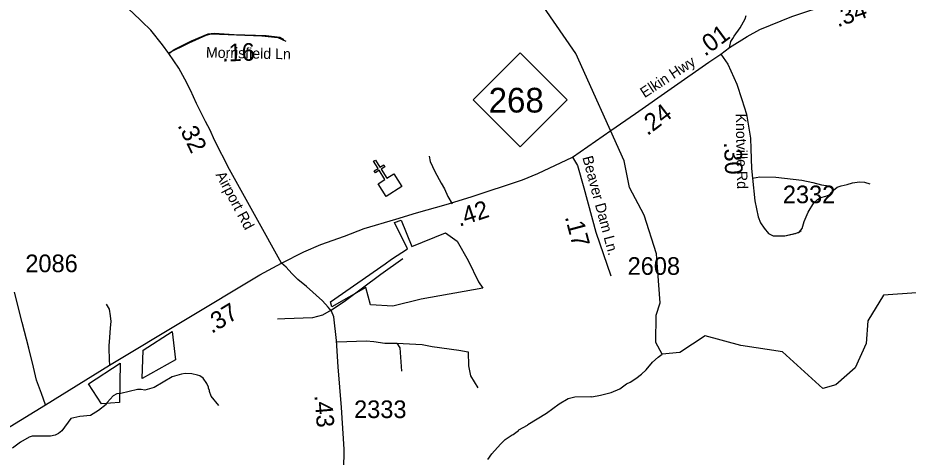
# Model space of a CAD drawing. Extents: x 1248089 to 1457196, y 820910 to 988753.
# Drawn here: x 1380303 to 1386616, y 896899 to 900013 of the extents above; entities that cross this region are included whole.
import ezdxf

# ---------------------------------------------------------------- set-up
doc = ezdxf.new("R2010")
doc.units = 0
for name, color, linetype in [('Exist Boundary Political City Limit New', 7, 'Continuous'), ('Exist Cultural Church CELL', 7, 'Continuous'), ('Exist Hydrographic Misc Water Feature', 7, 'Continuous'), ('Exist Road Non-System Type 51', 7, 'Continuous'), ('Exist Road Primary NC Attributed', 7, 'Continuous'), ('Exist Road Primary NC Label', 7, 'Continuous'), ('Exist Road Primary NC Shield CELL', 7, 'Continuous'), ('Exist Road Primary NC Shield Number Label', 7, 'Continuous'), ('Exist Road Secondary Type 51 Attributed', 7, 'Continuous'), ('Exist Road Secondary Type 51 Label', 7, 'Continuous'), ('Map Preparation Boundary City Limit Buffer Line', 7, 'Continuous'), ('Prop CMT Slope Fill', 7, 'Continuous'), ('Prop GRAU CAT1 Cell', 7, 'Continuous'), ('Prop Lane Lines', 7, 'Continuous')]:
    doc.layers.add(name, color=color, linetype=linetype)

msp = doc.modelspace()

# ---------------------------------------------------------------- linework, layer by layer
at = {"layer": 'Exist Boundary Political City Limit New'}
for points in [[(1383020.8, 898577.7), (1383096.5, 898392.7), (1383336.4, 898489.1), (1383418.5, 898429.8), (1383496.1, 898292.7), (1383569.1, 898142), (1383601.1, 898096.3), (1383163, 898018.7), (1382962.2, 897968.5), (1382802.4, 897977.6), (1382770.5, 898100.9), (1382528.6, 897963.9), (1382519.5, 898000.4)], [(1382519.5, 898000.4), (1382907.4, 898269.9), (1382953, 898301.9), (1383064.9, 898374.7), (1382974.8, 898562.3), (1383020.8, 898577.7)], [(1381192.5, 897656.7), (1381397.9, 897789.2), (1381420.7, 897588.2), (1381183.4, 897455.8), (1381192.5, 897656.7)], [(1380804.6, 897419.2), (1381028.2, 897565.4), (1381023.7, 897286.8), (1380895.9, 897277.6), (1380804.6, 897419.2)]]:
    msp.add_lwpolyline(points, dxfattribs=at)
at = {"layer": 'Exist Cultural Church CELL'}
msp.add_lwpolyline([(1382857.4, 898837.2), (1382905.6, 898867.5), (1382865.2, 898932), (1382838, 898915.1), (1382829.6, 898928.6), (1382856.7, 898945.6), (1382824.8, 898996.6), (1382838.4, 899005.1), (1382870.3, 898954.1), (1382897.4, 898971.1), (1382905.9, 898957.5), (1382878.8, 898940.5), (1382919.1, 898876), (1382968.1, 898906.5), (1383024.5, 898816.2), (1382913.8, 898746.9)], close=True, dxfattribs=at)
at = {"layer": 'Exist Hydrographic Misc Water Feature'}
for points in [[(1384833.1, 898306.9), (1384830.6, 898339.1), (1384744.6, 898613.4), (1384639.6, 898809.1), (1384602.6, 899000.3), (1384259.6, 899759), (1384032.6, 900088.5), (1383918.6, 900199.3), (1383777.6, 900251.3), (1383503.6, 900299.5), (1383232.6, 900521.6), (1383091.6, 900941.3), (1383010.6, 901051.3), (1382911.5, 901096), (1382584.6, 901020.5), (1382426.6, 901040.1), (1382344.6, 901091), (1382067.5, 901438), (1381868.5, 901501), (1381640.5, 901722.4), (1380573.5, 902137.8), (1380466.5, 902238.4), (1380275.5, 902685.4)], [(1387715.7, 897552.2), (1387674.7, 897563), (1387585.7, 897705.9), (1387462.7, 897823.3), (1386983.7, 898052.9), (1386876.6, 898078), (1386441.7, 898047.4), (1386329.7, 897865.8), (1386317.7, 897705.1), (1386239.6, 897532.8), (1386103.7, 897410.8), (1386011.6, 897386.3), (1385724.7, 897644.9), (1385428.7, 897690.7), (1385176.5, 897757.8), (1384997.8, 897639.6), (1384871.6, 897628.1), (1384825.6, 897712.2), (1384829.6, 897905.8), (1384856.7, 897993.9), (1384833.1, 898306.9)], [(1383635.8, 896881.8), (1383664.6, 896921.2), (1383726.2, 896991.8), (1383758.8, 897023.1), (1383807.7, 897058), (1383815.6, 897059.8), (1383852.3, 897087), (1383854.4, 897092.1), (1383917.2, 897125.5), (1383919.8, 897130.6), (1384050.9, 897210.5), (1384140.5, 897276.4), (1384205.2, 897315), (1384253.5, 897326), (1384365.6, 897329.5), (1384373.6, 897327.3), (1384433.8, 897338), (1384510.2, 897356.3), (1384570.8, 897383), (1384619.6, 897417.8), (1384643.8, 897429.3), (1384684.4, 897456.4), (1384725.1, 897487.4), (1384757.8, 897516.8), (1384802.9, 897571.7), (1384843.7, 897608.7), (1384871.6, 897628.1)], [(1381727.9, 897265.7), (1381673.4, 897330.9), (1381662.1, 897363.1), (1381662.2, 897371.1), (1381654.6, 897387.3), (1381654.7, 897395.3), (1381643.3, 897421.5), (1381616.2, 897458), (1381592.5, 897474.5), (1381576.6, 897480.9), (1381536.8, 897489.8), (1381488.8, 897490.8), (1381462.8, 897487.4), (1381396.3, 897468.9), (1381270.6, 897391.7), (1381202.3, 897373.2), (1381178.4, 897377.7), (1381152.3, 897378.4), (1381033.7, 897348.9), (1381005.6, 897347.6), (1380979.4, 897334.2), (1380936.3, 897287.1), (1380928, 897271.3), (1380875.1, 897228.6), (1380818.3, 897193.8), (1380742.1, 897187.5), (1380677.8, 897172.9), (1380615.9, 897086.4), (1380591.5, 897066.9), (1380567.2, 897055.4), (1380535.1, 897048.1), (1380405, 897047), (1380383, 897041.5), (1380322.2, 897004.9), (1380265.2, 896962.2)]]:
    msp.add_lwpolyline(points, dxfattribs=at)
at = {"layer": 'Exist Road Non-System Type 51'}
for points in [[(1381368.5, 899763.6), (1381518.4, 899835.3), (1381638.9, 899890.8), (1381674.8, 899900.5), (1382033.1, 899884.2), (1382147.1, 899874.5), (1382202.5, 899848.4)], [(1383218.8, 899032.5), (1383225.6, 898994.1), (1383259, 898923.4), (1383303.5, 898841.2), (1383327.1, 898800.4), (1383351.7, 898747.5), (1383381.6, 898694.6)], [(1385512.4, 898876.4), (1385563.5, 898885.7), (1385676.6, 898884.3), (1385862, 898863.2), (1385941, 898846), (1386002.4, 898830.1), (1386052.8, 898822.2), (1386073.2, 898809), (1386086.9, 898791.8)], [(1386086.9, 898791.8), (1386111.4, 898811.6), (1386140, 898822.2), (1386182.3, 898831.5), (1386221.8, 898843.4), (1386270.9, 898851.3), (1386306.3, 898848.6), (1386344.5, 898835.4)], [(1385740.7, 898467.8), (1385817, 898483.7), (1385844.3, 898495.6), (1385863.4, 898519.4), (1385879.7, 898568.3), (1385907, 898635.8), (1385947.9, 898701.9), (1385972.4, 898725.7), (1385995.6, 898738.9), (1386031, 898749.5), (1386055.5, 898757.4), (1386074.6, 898778.6), (1386086.9, 898791.8)], [(1382525, 897941.2), (1382626, 898009.7), (1382876.8, 898195.5), (1383033.2, 898306.3)], [(1380928, 897982.1), (1380949.4, 897947.6), (1380956.4, 897899.5), (1380961.6, 897861.3), (1380956.7, 897815.4), (1380953.3, 897747.4), (1380947.9, 897687.5), (1380948.2, 897646), (1380950.9, 897618.2), (1380950.9, 897587.8), (1380952.3, 897550.8)], [(1382525, 897941.2), (1382463.1, 897905.3), (1382391.4, 897885.8), (1382196, 897879.2), (1382143.9, 897876)], [(1382567.3, 897716.2), (1382772.6, 897722.8), (1382828, 897719.5), (1382906.1, 897706.5), (1382990.8, 897706.5)], [(1382990.8, 897706.5), (1383010.4, 897673.9), (1383023.4, 897507.6)], [(1382990.8, 897706.5), (1383170, 897696.7), (1383241.7, 897683.6), (1383430.6, 897657.6), (1383495.8, 897644.5)], [(1383495.8, 897644.5), (1383499, 897546.7), (1383512.1, 897475), (1383564.2, 897390.2)]]:
    msp.add_lwpolyline(points, dxfattribs=at)
at = {"layer": 'Exist Road Primary NC Attributed'}
for points in [[(1385348.9, 899802.8), (1385474, 899880.2), (1385563.9, 899929.4), (1385790.3, 900022.3), (1386070, 900113.7), (1386315.5, 900197.6), (1386685.2, 900314.4), (1387001.6, 900418.5)], [(1384236, 899025.5), (1384508.4, 899214.2), (1384681.7, 899335.8), (1384936.4, 899512.9), (1385202.1, 899699.4), (1385288.2, 899755.8)], [(1385288.2, 899755.8), (1385348.9, 899802.8)], [(1382171.7, 898274.9), (1382331, 898354.1), (1382452.2, 898407), (1382619.7, 898465.8), (1382759.1, 898520.6), (1382984.3, 898586.1), (1383130.4, 898629.9), (1383340, 898689.1), (1383517.4, 898743.8), (1383881.1, 898863.6), (1383990.3, 898910.1), (1384236, 899025.5)], [(1380499.1, 897270.4), (1380952.3, 897550.8), (1382019.2, 898190.3), (1382171.7, 898274.9)], [(1379119.9, 896430.8), (1379380.9, 896589.4), (1379570.4, 896707.1), (1379817.7, 896853.9), (1380499.1, 897270.4)]]:
    msp.add_lwpolyline(points, dxfattribs=at)
at = {"layer": 'Exist Road Primary NC Shield CELL'}
msp.add_lwpolyline([(1383532.4, 899431.4), (1383865.4, 899764.4), (1384198.4, 899431.4), (1383865.4, 899098.4)], close=True, dxfattribs=at)
at = {"layer": 'Exist Road Secondary Type 51 Attributed'}
for points in [[(1381374, 899759.2), (1381329.1, 899820.7), (1381245.5, 899926.7), (1381183, 899987.4), (1381114.8, 900050.2), (1381075, 900086.8), (1381027.7, 900129.2), (1380979.8, 900169.8), (1380924, 900223), (1380856.1, 900292.9), (1380768.2, 900403), (1380700.1, 900500.4), (1380665.3, 900549.1), (1380622.5, 900612), (1380558.3, 900699.4), (1380505.6, 900766.5), (1380432.4, 900859.2), (1380353, 900929.9), (1380252.8, 901024), (1380180.2, 901086.7)], [(1385348.9, 899802.8), (1385350.9, 899813.3), (1385357.7, 899845), (1385373.2, 899866.9), (1385382.6, 899882.2), (1385425.2, 899941.6), (1385459.3, 900005), (1385468.1, 900028.8)], [(1381374, 899759.2), (1381410.5, 899789.1), (1381533.5, 899849), (1381651.4, 899900.5), (1381694.6, 899903.9), (1381835.8, 899895.5), (1382063.4, 899888.9), (1382159.8, 899875.6), (1382189.6, 899859.4)], [(1382171.7, 898274.9), (1381992, 898596.9), (1381804.3, 898937.8), (1381697.2, 899146.4), (1381665.9, 899215.7), (1381633.2, 899278.6), (1381570, 899406.7), (1381526.8, 899499.8), (1381487, 899578), (1381443.8, 899656.1), (1381374, 899759.2)], [(1385288.2, 899755.8), (1385337.3, 899685.7), (1385400, 899542.9), (1385436.8, 899434.4), (1385470.2, 899330), (1385497.4, 899159.4), (1385499.5, 899084), (1385504.9, 898945.2), (1385512.4, 898876.4), (1385528.8, 898715.1), (1385551.9, 898602.7), (1385569.7, 898559.1), (1385594.2, 898522), (1385626.2, 898483.7), (1385658.9, 898467.8), (1385693, 898466.5), (1385740.7, 898467.8), (1385838.7, 898491.6), (1385858.3, 898505.7)], [(1384236, 899025.5), (1384270.7, 898966.9), (1384316.7, 898807.9), (1384400.4, 898494), (1384507, 898184.2)], [(1382360.8, 896212.6), (1382387.4, 896255.6), (1382533.2, 896535.9), (1382555.7, 896582.8), (1382572.6, 896623.8), (1382585.2, 896655.5), (1382600.7, 896701.8), (1382611.6, 896750.8), (1382614.3, 896807.6), (1382615.7, 896954.4), (1382598.7, 897250), (1382574.8, 897538.9), (1382563.2, 897726), (1382544.2, 897892.6), (1382526.4, 897933.6), (1382503.3, 897962.7), (1382462.4, 898007.6), (1382350.6, 898109.5), (1382288.2, 898157.9), (1382246, 898201.5), (1382204.9, 898246.2), (1382171.7, 898274.9)], [(1380499.1, 897270.4), (1380470.5, 897349.1), (1380435.1, 897444.3), (1380414.6, 897535.6), (1380379.9, 897670.5), (1380333.6, 897854.3), (1380279.7, 898067.2)]]:
    msp.add_lwpolyline(points, dxfattribs=at)
at = {"layer": 'Map Preparation Boundary City Limit Buffer Line'}
for points in [[(1383020.8, 898577.7), (1383096.5, 898392.7), (1383336.4, 898489.1), (1383418.5, 898429.8), (1383496.1, 898292.7), (1383569.1, 898142), (1383601.1, 898096.3), (1383163, 898018.7), (1382962.2, 897968.5), (1382802.4, 897977.6), (1382770.5, 898100.9), (1382528.6, 897963.9), (1382519.5, 898000.4)], [(1382519.5, 898000.4), (1382907.4, 898269.9), (1382953, 898301.9), (1383064.9, 898374.7), (1382974.8, 898562.3), (1383020.8, 898577.7)], [(1381192.5, 897656.7), (1381397.9, 897789.2), (1381420.7, 897588.2), (1381183.4, 897455.8), (1381192.5, 897656.7)], [(1380804.6, 897419.2), (1381028.2, 897565.4), (1381023.7, 897286.8), (1380895.9, 897277.6), (1380804.6, 897419.2)]]:
    msp.add_lwpolyline(points, dxfattribs=at)

# ---------------------------------------------------------------- texts
at = {"layer": 'Exist Road Primary NC Label'}
msp.add_text('Elkin Hwy', height=75, rotation=33.13249, dxfattribs=at).set_placement((1384746.8, 899442.9))
at = {"layer": 'Exist Road Primary NC Shield Number Label'}
msp.add_text('268', height=175, dxfattribs=at).set_placement((1383641.5, 899341.7))
at = {"layer": 'Exist Road Secondary Type 51 Label'}
for s, rotation, p in [('Morrisfield Ln', 358.79071, (1381636, 899731.2)), ('Knotville Rd', 271.14815, (1385392.9, 899333.6)), ('Beaver Dam Ln.', 284.92531, (1384305.3, 899023.5)), ('Airport Rd', 298.13349, (1381703, 898900.8))]:
    msp.add_text(s, height=75, rotation=rotation, dxfattribs=at).set_placement(p)
at = {"layer": 'Prop CMT Slope Fill'}
for s, rotation, p in [('.34', 18.87497, (1386116.1, 899945.4)), ('.01', 36.41256, (1385175.2, 899735.8)), ('.24', 37.34522, (1384767, 899173.7)), ('.42', 18.24378, (1383433.4, 898531.5)), ('.37', 31.30827, (1381677.5, 897771.6))]:
    msp.add_text(s, height=125, rotation=rotation, dxfattribs=at).set_placement(p)
at = {"layer": 'Prop GRAU CAT1 Cell'}
for s, rotation, p in [('.16', 1.79283, (1381752.9, 899702.8)), ('.32', 296.24528, (1381433.1, 899251.3)), ('.30', 272.2483, (1385309.7, 899131.7)), ('.17', 284.92532, (1384180.9, 898601.3)), ('.43', 274.71886, (1382404.9, 897336.1))]:
    msp.add_text(s, height=125, rotation=rotation, dxfattribs=at).set_placement(p)
at = {"layer": 'Prop Lane Lines'}
for s, p in [('2332', (1385727.5, 898698.9)), ('2086', (1380355.9, 898210)), ('2608', (1384626.7, 898191.3)), ('2333', (1382687, 897175.9))]:
    msp.add_text(s, height=125, dxfattribs=at).set_placement(p)

doc.saveas('drawing.dxf')
